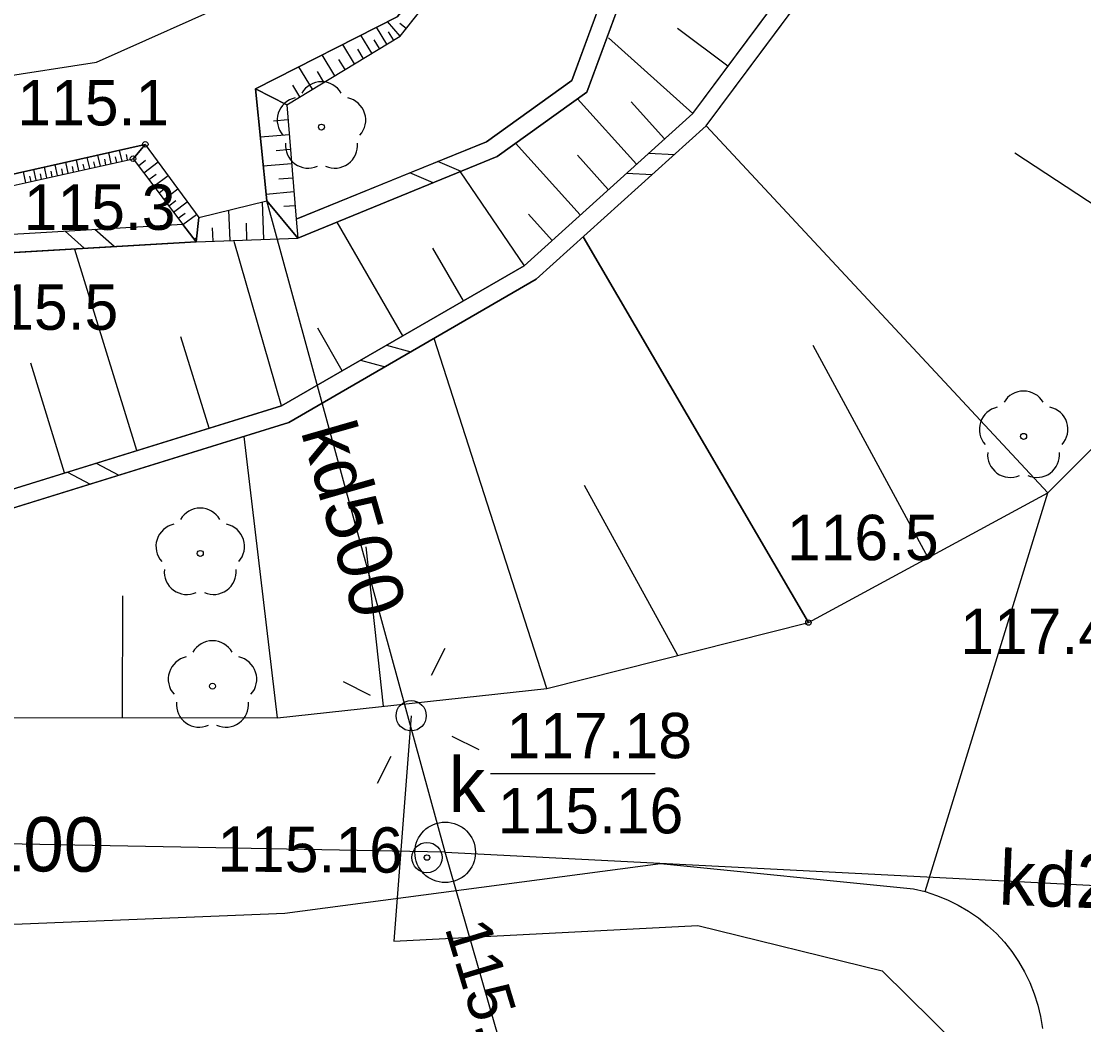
# Model space of a CAD drawing. Extents: x 6434771 to 6436222, y 5663454 to 5664782.
# Drawn here: x 6434955.71 to 6434973.28, y 5663979.16 to 5663995.74 of the extents above; entities that cross this region are included whole.
import ezdxf

# ---------------------------------------------------------------- set-up
doc = ezdxf.new("R2010")
doc.units = 0
for name, color, linetype in [('Warstwa 1', 7, 'Continuous'), ('Warstwa 10', 7, 'Continuous'), ('Warstwa 11', 7, 'Continuous'), ('Warstwa 12', 7, 'Continuous'), ('Warstwa 13', 7, 'Continuous'), ('Warstwa 14', 7, 'Continuous'), ('Warstwa 15', 7, 'Continuous'), ('Warstwa 2', 7, 'Continuous'), ('Warstwa 20', 7, 'Continuous'), ('Warstwa 21', 7, 'Continuous'), ('Warstwa 25', 7, 'Continuous'), ('Warstwa 4', 7, 'Continuous'), ('Warstwa 5', 7, 'Continuous'), ('Warstwa 51', 7, 'Continuous'), ('Warstwa 6', 7, 'Continuous'), ('Warstwa 7', 7, 'Continuous'), ('Warstwa 9', 7, 'Continuous')]:
    doc.layers.add(name, color=color, linetype=linetype)

msp = doc.modelspace()

# ---------------------------------------------------------------- linework, layer by layer
at = {"layer": 'Warstwa 1'}
for p, q in [((6434956.961, 5663995.068), (6434963.872, 5663998.155)), ((6434952.83, 5663994.429), (6434956.961, 5663995.068))]:
    msp.add_line(p, q, dxfattribs=at)
at = {"layer": 'Warstwa 10'}
for p, q in [((6434966.818, 5663994.219), (6434969.999, 5663998.49)), ((6434967.04, 5663994.016), (6434970.273, 5663998.357)), ((6434965.069, 5663994.573), (6434966.194, 5663997.638)), ((6434967.4, 5663995.002), (6434966.567, 5663995.623)), ((6434966.818, 5663994.219), (6434965.425, 5663995.468)), ((6434960.104, 5663994.36), (6434959.587, 5663994.626)), ((6434959.587, 5663994.626), (6434959.775, 5663992.774)), ((6434959.587, 5663994.626), (6434960.104, 5663994.36)), ((6434963.582, 5663993.506), (6434965.069, 5663994.573)), ((6434965.887, 5663993.379), (6434964.911, 5663994.461)), ((6434960.104, 5663994.36), (6434960.261, 5663992.471)), ((6434966.352, 5663993.798), (6434965.8, 5663994.41)), ((6434960.125, 5663994.111), (6434959.883, 5663994.091)), ((6434964.028, 5663991.702), (6434966.818, 5663994.219)), ((6434964.229, 5663991.48), (6434967.04, 5663994.016)), ((6434972.687, 5663987.947), (6434967.04, 5663994.016)), ((6434960.145, 5663993.865), (6434959.668, 5663993.825)), ((6434964.957, 5663992.541), (6434963.888, 5663993.726)), ((6434957.766, 5663993.708), (6434957.563, 5663993.471)), ((6434957.563, 5663993.471), (6434957.766, 5663993.708)), ((6434957.766, 5663993.708), (6434958.651, 5663992.498)), ((6434960.165, 5663993.623), (6434959.929, 5663993.603)), ((6434975.856, 5663991.119), (6434972.146, 5663993.561)), ((6434957.563, 5663993.471), (6434958.388, 5663992.386)), ((6434957.651, 5663993.354), (6434957.771, 5663993.445)), ((6434957.739, 5663993.239), (6434957.977, 5663993.42)), ((6434960.185, 5663993.385), (6434959.716, 5663993.346)), ((6434960.287, 5663992.158), (6434963.582, 5663993.506)), ((6434965.422, 5663992.96), (6434964.911, 5663993.527)), ((6434957.826, 5663993.126), (6434957.943, 5663993.215)), ((6434957.909, 5663993.015), (6434958.143, 5663993.193)), ((6434962.973, 5663993.256), (6434964.028, 5663991.702)), ((6434960.204, 5663993.151), (6434959.972, 5663993.132)), ((6434957.993, 5663992.906), (6434958.108, 5663992.993)), ((6434958.075, 5663992.798), (6434958.304, 5663992.972)), ((6434960.223, 5663992.921), (6434959.764, 5663992.882)), ((6434958.154, 5663992.692), (6434958.268, 5663992.778)), ((6434958.234, 5663992.589), (6434958.459, 5663992.76)), ((6434958.651, 5663992.498), (6434959.775, 5663992.774)), ((6434959.727, 5663992.138), (6434959.705, 5663992.757)), ((6434960.287, 5663992.158), (6434959.775, 5663992.774)), ((6434959.775, 5663992.774), (6434960.287, 5663992.158)), ((6434960.243, 5663992.694), (6434960.054, 5663992.679)), ((6434958.312, 5663992.486), (6434958.424, 5663992.571)), ((6434958.388, 5663992.386), (6434958.613, 5663992.55)), ((6434958.651, 5663992.498), (6434958.606, 5663992.098)), ((6434958.606, 5663992.098), (6434958.651, 5663992.498)), ((6434959.167, 5663992.118), (6434959.149, 5663992.62)), ((6434964.492, 5663992.122), (6434964.101, 5663992.556)), ((6434958.388, 5663992.386), (6434958.606, 5663992.098)), ((6434958.886, 5663992.108), (6434958.879, 5663992.33)), ((6434959.447, 5663992.128), (6434959.437, 5663992.408)), ((6434960.261, 5663992.471), (6434960.287, 5663992.158)), ((6434962.025, 5663990.545), (6434960.938, 5663992.424)), ((6434958.572, 5663992.144), (6434958.594, 5663992.159)), ((6434958.606, 5663992.098), (6434960.287, 5663992.158)), ((6434958.606, 5663992.098), (6434960.287, 5663992.158)), ((6434965.005, 5663992.18), (6434968.731, 5663985.805)), ((6434968.731, 5663985.805), (6434965.005, 5663992.18)), ((6434954.923, 5663991.883), (6434958.606, 5663992.098)), ((6434957.626, 5663988.647), (6434956.599, 5663991.968)), ((6434958.601, 5663992.105), (6434958.607, 5663992.11)), ((6434958.605, 5663992.099), (6434958.606, 5663992.099)), ((6434960.02, 5663989.386), (6434959.238, 5663992.104)), ((6434963.026, 5663991.123), (6434962.522, 5663991.995)), ((6434960.02, 5663989.386), (6434964.028, 5663991.702)), ((6434960.14, 5663989.109), (6434964.229, 5663991.48)), ((6434972.687, 5663987.947), (6434975.856, 5663991.119)), ((6434961.023, 5663989.966), (6434960.617, 5663990.668)), ((6434958.823, 5663989.016), (6434958.356, 5663990.525)), ((6434964.407, 5663984.717), (6434962.543, 5663990.502)), ((6434970.708, 5663986.876), (6434968.807, 5663990.385)), ((6434956.431, 5663988.277), (6434955.871, 5663990.09)), ((6434955.232, 5663987.907), (6434960.02, 5663989.386)), ((6434955.251, 5663987.599), (6434960.14, 5663989.109)), ((6434959.951, 5663984.231), (6434959.4, 5663988.88)), ((6434966.569, 5663985.261), (6434965.03, 5663988.071)), ((6434968.731, 5663985.805), (6434972.687, 5663987.947)), ((6434961.706, 5663984.423), (6434961.418, 5663987.054)), ((6434957.391, 5663984.233), (6434957.392, 5663986.248)), ((6434964.407, 5663984.717), (6434968.731, 5663985.805)), ((6434959.951, 5663984.231), (6434964.407, 5663984.717)), ((6434955.481, 5663984.236), (6434959.951, 5663984.231))]:
    msp.add_line(p, q, dxfattribs=at)
at = {"layer": 'Warstwa 11'}
msp.add_lwpolyline([(6434937.739, 5663982.956), (6434937.687, 5663984.052), (6434938.398, 5663986.404), (6434940.062, 5663990.283), (6434942.16, 5663992.558), (6434944.9, 5663993.335), (6434946.758, 5663993.992), (6434950.467, 5663993.087), (6434952.236, 5663992.925), (6434954.567, 5663992.987), (6434957.766, 5663993.708), (6434958.651, 5663992.498), (6434959.775, 5663992.774), (6434959.587, 5663994.626), (6434961.932, 5663995.818), (6434964.397, 5663998.698), (6434966.084, 5664001.768), (6434966.756, 5664003.6), (6434966.415, 5664007.644)], dxfattribs=at)
for centre in [(6434960.679, 5663993.993), (6434972.289, 5663988.882), (6434958.674, 5663986.947), (6434958.877, 5663984.754)]:
    msp.add_circle(centre, 0.05, dxfattribs=at)
for centre, start, end in [((6434960.679, 5663994.368), 30.1471, 149.8529), ((6434960.322, 5663994.109), 102.1471, 221.8529), ((6434961.036, 5663994.109), 318.1471, 77.8529), ((6434960.459, 5663993.69), 174.1471, 293.8529), ((6434960.899, 5663993.69), 246.1471, 5.8529), ((6434972.289, 5663989.257), 30.1471, 149.8529), ((6434971.932, 5663988.998), 102.1471, 221.8529), ((6434972.646, 5663988.998), 318.1471, 77.8529), ((6434972.069, 5663988.579), 174.1471, 293.8529), ((6434972.509, 5663988.579), 246.1471, 5.8529), ((6434958.674, 5663987.322), 30.1471, 149.8529), ((6434958.317, 5663987.063), 102.1471, 221.8529), ((6434959.031, 5663987.063), 318.1471, 77.8529), ((6434958.454, 5663986.644), 174.1471, 293.8529), ((6434958.894, 5663986.644), 246.1471, 5.8529), ((6434958.877, 5663985.129), 30.1471, 149.8529), ((6434958.52, 5663984.87), 102.1471, 221.8529), ((6434959.234, 5663984.87), 318.1471, 77.8529), ((6434958.657, 5663984.451), 174.1471, 293.8529), ((6434959.097, 5663984.451), 246.1471, 5.8529)]:
    msp.add_arc(centre, 0.375, start, end, dxfattribs=at)
at = {"layer": 'Warstwa 12'}
msp.add_lwpolyline([(6434962.162, 5663984.265), (6434961.877, 5663980.538), (6434966.9, 5663980.797), (6434969.951, 5663980.05), (6434971.632, 5663978.389), (6434972.394, 5663976.96), (6434977.916, 5663975.373), (6434979.541, 5663976.633), (6434981.473, 5663979.914), (6434981.722, 5663980.817), (6434983.29, 5663982.258), (6434984.714, 5663982.611), (6434986.366, 5663982.781), (6434991.047, 5663981.134), (6434996.425, 5663978.449), (6434999.003, 5663976.678), (6435003.378, 5663973.684), (6435006.902, 5663970.712), (6435015.014, 5663961.733), (6435016.298, 5663947.226)], dxfattribs=at)
at = {"layer": 'Warstwa 13'}
for centre in [(6434957.766, 5663993.708), (6434957.563, 5663993.471), (6434968.731, 5663985.805)]:
    msp.add_circle(centre, 0.045, dxfattribs=at)
at = {"layer": 'Warstwa 14'}
msp.add_line((6434966.196, 5663983.304), (6434963.474, 5663983.304), dxfattribs=at)
msp.add_circle((6434962.423, 5663981.921), 0.045, dxfattribs=at)
msp.add_circle((6434962.423, 5663981.921), 0.045, dxfattribs=at)
msp.add_circle((6434962.423, 5663981.921), 0.045, dxfattribs=at)
at = {"layer": 'Warstwa 15'}
msp.add_circle((6434962.724, 5663982.008), 0.5, dxfattribs=at)
at = {"layer": 'Warstwa 2'}
msp.add_lwpolyline([(6434938.635, 5663986.4), (6434948.754, 5663984.547), (6434955.481, 5663984.236), (6434959.951, 5663984.231), (6434964.407, 5663984.717), (6434968.731, 5663985.805), (6434972.687, 5663987.947), (6434975.856, 5663991.119), (6434979.564, 5663996.714), (6434981.354, 5664000.823), (6434983.144, 5664004.931), (6434980.889, 5664013.589), (6434972.903, 5664019.801), (6434964.917, 5664026.013)], dxfattribs=at)
msp.add_circle((6434962.162, 5663984.265), 0.25, dxfattribs=at)
at = {"layer": 'Warstwa 20'}
for p, q in [((6434966.818, 5663994.219), (6434969.999, 5663998.49)), ((6434960.104, 5663994.36), (6434960.261, 5663992.471)), ((6434964.028, 5663991.702), (6434966.818, 5663994.219)), ((6434957.563, 5663993.471), (6434958.388, 5663992.386)), ((6434958.388, 5663992.386), (6434958.606, 5663992.098)), ((6434960.261, 5663992.471), (6434960.287, 5663992.158)), ((6434958.606, 5663992.098), (6434960.287, 5663992.158)), ((6434960.02, 5663989.386), (6434964.028, 5663991.702)), ((6434972.687, 5663987.947), (6434975.856, 5663991.119)), ((6434955.232, 5663987.907), (6434960.02, 5663989.386)), ((6434968.731, 5663985.805), (6434972.687, 5663987.947)), ((6434964.407, 5663984.717), (6434968.731, 5663985.805)), ((6434959.951, 5663984.231), (6434964.407, 5663984.717)), ((6434955.481, 5663984.236), (6434959.951, 5663984.231))]:
    msp.add_line(p, q, dxfattribs=at)
for points in [[(6434960.104, 5663994.36), (6434961.978, 5663995.497), (6434964.425, 5663998.568), (6434966.182, 5664001.617), (6434966.937, 5664003.658), (6434966.575, 5664007.652), (6434965.418, 5664011.176), (6434962.588, 5664017.021), (6434961.543, 5664023.174), (6434959.412, 5664028.11), (6434956.785, 5664030.862), (6434952.251, 5664033.867), (6434949.683, 5664035.19), (6434942.69, 5664038.793)], [(6434938.635, 5663986.4), (6434940.328, 5663989.95), (6434940.527, 5663990.188), (6434942.399, 5663992.435), (6434944.907, 5663993.094), (6434946.84, 5663993.291), (6434950.464, 5663992.837), (6434952.224, 5663992.786), (6434954.584, 5663992.807), (6434957.563, 5663993.471)]]:
    msp.add_lwpolyline(points, dxfattribs=at)
at = {"layer": 'Warstwa 21'}
for p, q in [((6434967.04, 5663994.016), (6434970.273, 5663998.357)), ((6434965.069, 5663994.573), (6434966.194, 5663997.638)), ((6434959.587, 5663994.626), (6434959.775, 5663992.774)), ((6434963.582, 5663993.506), (6434965.069, 5663994.573)), ((6434964.229, 5663991.48), (6434967.04, 5663994.016)), ((6434957.766, 5663993.708), (6434958.651, 5663992.498)), ((6434960.287, 5663992.158), (6434963.582, 5663993.506)), ((6434958.651, 5663992.498), (6434959.775, 5663992.774)), ((6434958.606, 5663992.098), (6434960.287, 5663992.158)), ((6434954.923, 5663991.883), (6434958.606, 5663992.098)), ((6434960.14, 5663989.109), (6434964.229, 5663991.48)), ((6434955.251, 5663987.599), (6434960.14, 5663989.109))]:
    msp.add_line(p, q, dxfattribs=at)
for points in [[(6434959.587, 5663994.626), (6434961.932, 5663995.818), (6434964.397, 5663998.698), (6434966.084, 5664001.768), (6434966.756, 5664003.6), (6434966.415, 5664007.644), (6434965.276, 5664011.028), (6434962.407, 5664016.883), (6434961.412, 5664023.136), (6434959.23, 5664027.952), (6434956.702, 5664030.613), (6434952.189, 5664033.718), (6434942.648, 5664038.634)], [(6434938.398, 5663986.404), (6434940.062, 5663990.283), (6434942.16, 5663992.558), (6434944.9, 5663993.335), (6434946.758, 5663993.992), (6434950.467, 5663993.087), (6434952.236, 5663992.925), (6434954.567, 5663992.987), (6434957.766, 5663993.708)]]:
    msp.add_lwpolyline(points, dxfattribs=at)
at = {"layer": 'Warstwa 4'}
for points in [[(6434962.498, 5663984.936), (6434962.722, 5663985.383)], [(6434961.491, 5663984.601), (6434961.044, 5663984.825)], [(6434962.833, 5663983.929), (6434963.28, 5663983.705)], [(6434961.826, 5663983.594), (6434961.602, 5663983.147)]]:
    msp.add_lwpolyline(points, dxfattribs=at)
msp.add_circle((6434962.423, 5663981.921), 0.25, dxfattribs=at)
at = {"layer": 'Warstwa 5'}
for p, q in [((6434961.978, 5663995.497), (6434964.425, 5663998.568)), ((6434964.819, 5663994.763), (6434965.441, 5663996.457)), ((6434960.104, 5663994.36), (6434961.978, 5663995.497)), ((6434963.407, 5663993.75), (6434964.819, 5663994.763)), ((6434960.104, 5663994.36), (6434960.261, 5663992.471)), ((6434962.602, 5663993.423), (6434963.407, 5663993.75)), ((6434962.142, 5663993.236), (6434962.602, 5663993.423)), ((6434960.261, 5663992.471), (6434962.142, 5663993.236)), ((6434960.072, 5663981), (6434966.283, 5663981.824)), ((6434966.283, 5663981.824), (6434970.468, 5663981.404)), ((6434970.468, 5663981.404), (6434970.66, 5663981.358)), ((6434970.66, 5663981.358), (6434970.848, 5663981.297)), ((6434970.848, 5663981.297), (6434971.031, 5663981.224)), ((6434971.031, 5663981.224), (6434971.208, 5663981.136)), ((6434971.208, 5663981.136), (6434971.378, 5663981.037)), ((6434955.049, 5663980.801), (6434960.072, 5663981)), ((6434971.378, 5663981.037), (6434971.54, 5663980.924)), ((6434971.54, 5663980.924), (6434971.694, 5663980.801)), ((6434971.694, 5663980.801), (6434971.838, 5663980.666)), ((6434971.838, 5663980.666), (6434971.972, 5663980.521)), ((6434971.972, 5663980.521), (6434972.095, 5663980.367)), ((6434972.095, 5663980.367), (6434972.206, 5663980.204)), ((6434972.206, 5663980.204), (6434972.305, 5663980.033)), ((6434972.305, 5663980.033), (6434972.391, 5663979.856)), ((6434972.391, 5663979.856), (6434972.464, 5663979.672)), ((6434972.464, 5663979.672), (6434972.524, 5663979.484)), ((6434972.524, 5663979.484), (6434972.569, 5663979.292)), ((6434972.569, 5663979.292), (6434972.6, 5663979.097))]:
    msp.add_line(p, q, dxfattribs=at)
at = {"layer": 'Warstwa 51'}
for p, q in [((6434966.091, 5663993.563), (6434966.514, 5663993.541)), ((6434962.986, 5663993.262), (6434962.602, 5663993.423)), ((6434962.527, 5663993.075), (6434962.142, 5663993.236)), ((6434965.724, 5663993.232), (6434966.147, 5663993.21)), ((6434956.757, 5663991.99), (6434956.439, 5663992.271)), ((6434957.25, 5663992.019), (6434956.934, 5663992.3)), ((6434961.753, 5663990.387), (6434962.158, 5663990.279)), ((6434961.324, 5663990.14), (6434961.731, 5663990.031)), ((6434956.478, 5663988.292), (6434956.854, 5663988.093)), ((6434956.951, 5663988.438), (6434957.326, 5663988.239))]:
    msp.add_line(p, q, dxfattribs=at)
for points in [[(6434964.229, 5663991.48), (6434967.04, 5663994.016), (6434970.273, 5663998.357), (6434972.461, 5664006.421), (6434972.681, 5664012.988), (6434968.336, 5664019.231), (6434965.015, 5664024.992), (6434959.502, 5664029.739), (6434959.888, 5664028.604), (6434962.264, 5664023.255), (6434963.353, 5664020.692), (6434965.402, 5664015.677), (6434968.698, 5664003.766), (6434969.642, 5664002.375), (6434968.965, 5664001.013), (6434967.057, 5664000.376), (6434965.915, 5663997.75), (6434964.819, 5663994.763), (6434963.407, 5663993.75)], [(6434964.028, 5663991.702), (6434966.818, 5663994.219), (6434969.999, 5663998.49), (6434972.162, 5664006.465), (6434972.377, 5664012.899), (6434968.082, 5664019.07), (6434964.781, 5664024.798), (6434960.141, 5664028.793), (6434960.168, 5664028.714), (6434962.539, 5664023.375), (6434963.63, 5664020.808), (6434965.687, 5664015.774), (6434968.974, 5664003.894), (6434969.988, 5664002.399), (6434969.178, 5664000.768), (6434967.279, 5664000.133), (6434966.194, 5663997.638), (6434965.069, 5663994.573), (6434963.582, 5663993.506)], [(6434963.407, 5663993.75), (6434960.261, 5663992.471), (6434960.287, 5663992.158)], [(6434963.582, 5663993.506), (6434960.287, 5663992.158)], [(6434958.606, 5663992.098), (6434954.923, 5663991.883), (6434953.681, 5663990.848), (6434952.751, 5663990.909), (6434952.01, 5663991.648), (6434950.064, 5663992.022), (6434946.84, 5663993.291), (6434948.039, 5663993.14)], [(6434958.606, 5663992.098), (6434958.388, 5663992.386), (6434954.807, 5663992.176), (6434953.58, 5663991.155), (6434952.884, 5663991.202), (6434952.157, 5663991.925), (6434950.148, 5663992.311), (6434948.039, 5663993.14)], [(6434964.028, 5663991.702), (6434960.02, 5663989.386), (6434955.232, 5663987.907), (6434948.61, 5663989.06), (6434943.107, 5663989.007), (6434940.527, 5663990.188)], [(6434964.229, 5663991.48), (6434960.14, 5663989.109), (6434955.251, 5663987.599), (6434948.585, 5663988.76), (6434943.044, 5663988.707), (6434940.328, 5663989.95), (6434940.527, 5663990.188)]]:
    msp.add_lwpolyline(points, dxfattribs=at)
at = {"layer": 'Warstwa 6'}
msp.add_circle((6434962.423, 5663981.921), 0.045, dxfattribs=at)
at = {"layer": 'Warstwa 7'}
for points in [[(6434962.724, 5663982.008), (6434959.775, 5663992.774)], [(6434962.724, 5663982.008), (6434946.687, 5663982.312)], [(6434962.724, 5663982.008), (6434983.279, 5663980.96)], [(6434967.52, 5663965.384), (6434962.724, 5663982.008)]]:
    msp.add_lwpolyline(points, dxfattribs=at)
at = {"layer": 'Warstwa 9'}
for p, q in [((6434961.978, 5663995.497), (6434961.773, 5663995.737)), ((6434962.079, 5663995.625), (6434961.977, 5663995.707)), ((6434961.509, 5663995.213), (6434961.328, 5663995.511)), ((6434961.758, 5663995.364), (6434961.588, 5663995.643)), ((6434961.871, 5663995.433), (6434961.789, 5663995.568)), ((6434961.225, 5663995.041), (6434961.031, 5663995.36)), ((6434961.638, 5663995.292), (6434961.551, 5663995.436)), ((6434960.9, 5663994.843), (6434960.691, 5663995.187)), ((6434961.371, 5663995.13), (6434961.278, 5663995.284)), ((6434960.528, 5663994.618), (6434960.302, 5663994.99)), ((6434961.068, 5663994.945), (6434960.967, 5663995.111)), ((6434960.72, 5663994.734), (6434960.612, 5663994.913)), ((6434959.587, 5663994.626), (6434960.104, 5663994.36)), ((6434960.323, 5663994.493), (6434960.206, 5663994.687)), ((6434957.204, 5663993.391), (6434957.163, 5663993.573)), ((6434957.383, 5663993.431), (6434957.342, 5663993.614)), ((6434957.473, 5663993.451), (6434957.453, 5663993.542)), ((6434957.563, 5663993.471), (6434957.766, 5663993.708)), ((6434956.315, 5663993.193), (6434956.275, 5663993.372)), ((6434956.492, 5663993.232), (6434956.452, 5663993.412)), ((6434956.668, 5663993.272), (6434956.628, 5663993.452)), ((6434956.758, 5663993.292), (6434956.738, 5663993.382)), ((6434956.846, 5663993.312), (6434956.806, 5663993.492)), ((6434956.935, 5663993.331), (6434956.915, 5663993.422)), ((6434957.024, 5663993.35), (6434956.983, 5663993.532)), ((6434957.114, 5663993.37), (6434957.094, 5663993.462)), ((6434957.293, 5663993.411), (6434957.273, 5663993.501)), ((6434955.79, 5663993.075), (6434955.75, 5663993.254)), ((6434955.964, 5663993.114), (6434955.924, 5663993.294)), ((6434956.052, 5663993.134), (6434956.032, 5663993.223)), ((6434956.14, 5663993.153), (6434956.1, 5663993.333)), ((6434956.227, 5663993.173), (6434956.207, 5663993.263)), ((6434956.404, 5663993.213), (6434956.384, 5663993.302)), ((6434956.58, 5663993.252), (6434956.56, 5663993.342)), ((6434955.877, 5663993.095), (6434955.857, 5663993.185)), ((6434972.687, 5663987.947), (6434975.856, 5663991.119)), ((6434968.731, 5663985.805), (6434972.687, 5663987.947)), ((6434970.66, 5663981.358), (6434972.687, 5663987.947)), ((6434970.66, 5663981.358), (6434972.687, 5663987.947)), ((6434964.407, 5663984.717), (6434968.731, 5663985.805)), ((6434959.951, 5663984.231), (6434964.407, 5663984.717)), ((6434955.481, 5663984.236), (6434959.951, 5663984.231)), ((6434960.072, 5663981), (6434966.283, 5663981.824)), ((6434966.283, 5663981.824), (6434970.468, 5663981.404)), ((6434970.468, 5663981.404), (6434970.66, 5663981.358)), ((6434970.66, 5663981.358), (6434970.848, 5663981.297)), ((6434970.848, 5663981.297), (6434971.031, 5663981.224)), ((6434971.031, 5663981.224), (6434971.208, 5663981.136)), ((6434971.208, 5663981.136), (6434971.378, 5663981.037)), ((6434955.049, 5663980.801), (6434960.072, 5663981)), ((6434971.378, 5663981.037), (6434971.54, 5663980.924)), ((6434971.54, 5663980.924), (6434971.694, 5663980.801)), ((6434971.694, 5663980.801), (6434971.838, 5663980.666)), ((6434971.838, 5663980.666), (6434971.972, 5663980.521)), ((6434971.972, 5663980.521), (6434972.095, 5663980.367)), ((6434972.095, 5663980.367), (6434972.206, 5663980.204)), ((6434972.206, 5663980.204), (6434972.305, 5663980.033)), ((6434972.305, 5663980.033), (6434972.391, 5663979.856)), ((6434972.391, 5663979.856), (6434972.464, 5663979.672)), ((6434972.464, 5663979.672), (6434972.524, 5663979.484)), ((6434972.524, 5663979.484), (6434972.569, 5663979.292)), ((6434972.569, 5663979.292), (6434972.6, 5663979.097))]:
    msp.add_line(p, q, dxfattribs=at)
msp.add_lwpolyline([(6434966.415, 5664007.644), (6434966.756, 5664003.6), (6434966.084, 5664001.768), (6434964.397, 5663998.698), (6434961.932, 5663995.818), (6434959.587, 5663994.626), (6434960.104, 5663994.36), (6434961.978, 5663995.497), (6434964.425, 5663998.568), (6434966.182, 5664001.617), (6434966.937, 5664003.658), (6434966.575, 5664007.652)], dxfattribs=at)
msp.add_lwpolyline([(6434938.635, 5663986.4), (6434940.328, 5663989.95), (6434940.527, 5663990.188), (6434942.399, 5663992.435), (6434944.907, 5663993.094), (6434946.84, 5663993.291), (6434950.464, 5663992.837), (6434952.224, 5663992.786), (6434954.584, 5663992.807), (6434957.563, 5663993.471), (6434957.766, 5663993.708), (6434954.567, 5663992.987), (6434952.236, 5663992.925), (6434950.467, 5663993.087), (6434946.758, 5663993.992), (6434944.9, 5663993.335), (6434942.16, 5663992.558), (6434940.062, 5663990.283), (6434938.398, 5663986.404)], close=True, dxfattribs=at)

# ---------------------------------------------------------------- texts
at = {"layer": 'Warstwa 13'}
for s, p in [('115.1', (6434955.65, 5663994.021)), ('115.3', (6434955.755, 5663992.295)), ('115.5', (6434954.809, 5663990.643)), ('116.5', (6434968.375, 5663986.836))]:
    msp.add_text(s, height=0.75, dxfattribs=at).set_placement(p)
at = {"layer": 'Warstwa 14'}
msp.add_text('115.16', height=0.75, dxfattribs=at).set_placement((6434963.594, 5663982.321))
for rotation, p in [(359.6055, (6434958.955, 5663981.691)), (286.7826, (6434962.713, 5663980.762))]:
    msp.add_text('115.16', height=0.75, rotation=rotation, dxfattribs=at).set_placement(p)
at = {"layer": 'Warstwa 25'}
msp.add_text('117.43', height=0.75, dxfattribs=at).set_placement((6434971.242, 5663985.285))
at = {"layer": 'Warstwa 5'}
msp.add_text('k', height=0.9, dxfattribs=at).set_placement((6434962.785, 5663982.677))
at = {"layer": 'Warstwa 6'}
msp.add_text('117.18', height=0.75, dxfattribs=at).set_placement((6434963.738, 5663983.563))
at = {"layer": 'Warstwa 7'}
for s, rotation, p in [('kd500', 286.0148, (6434960.332, 5663988.969)), ('k100', 359.6055, (6434954.474, 5663981.703)), ('kd200', 357.7778, (6434971.867, 5663981.146))]:
    msp.add_text(s, height=0.9, rotation=rotation, dxfattribs=at).set_placement(p)

doc.saveas('drawing.dxf')
